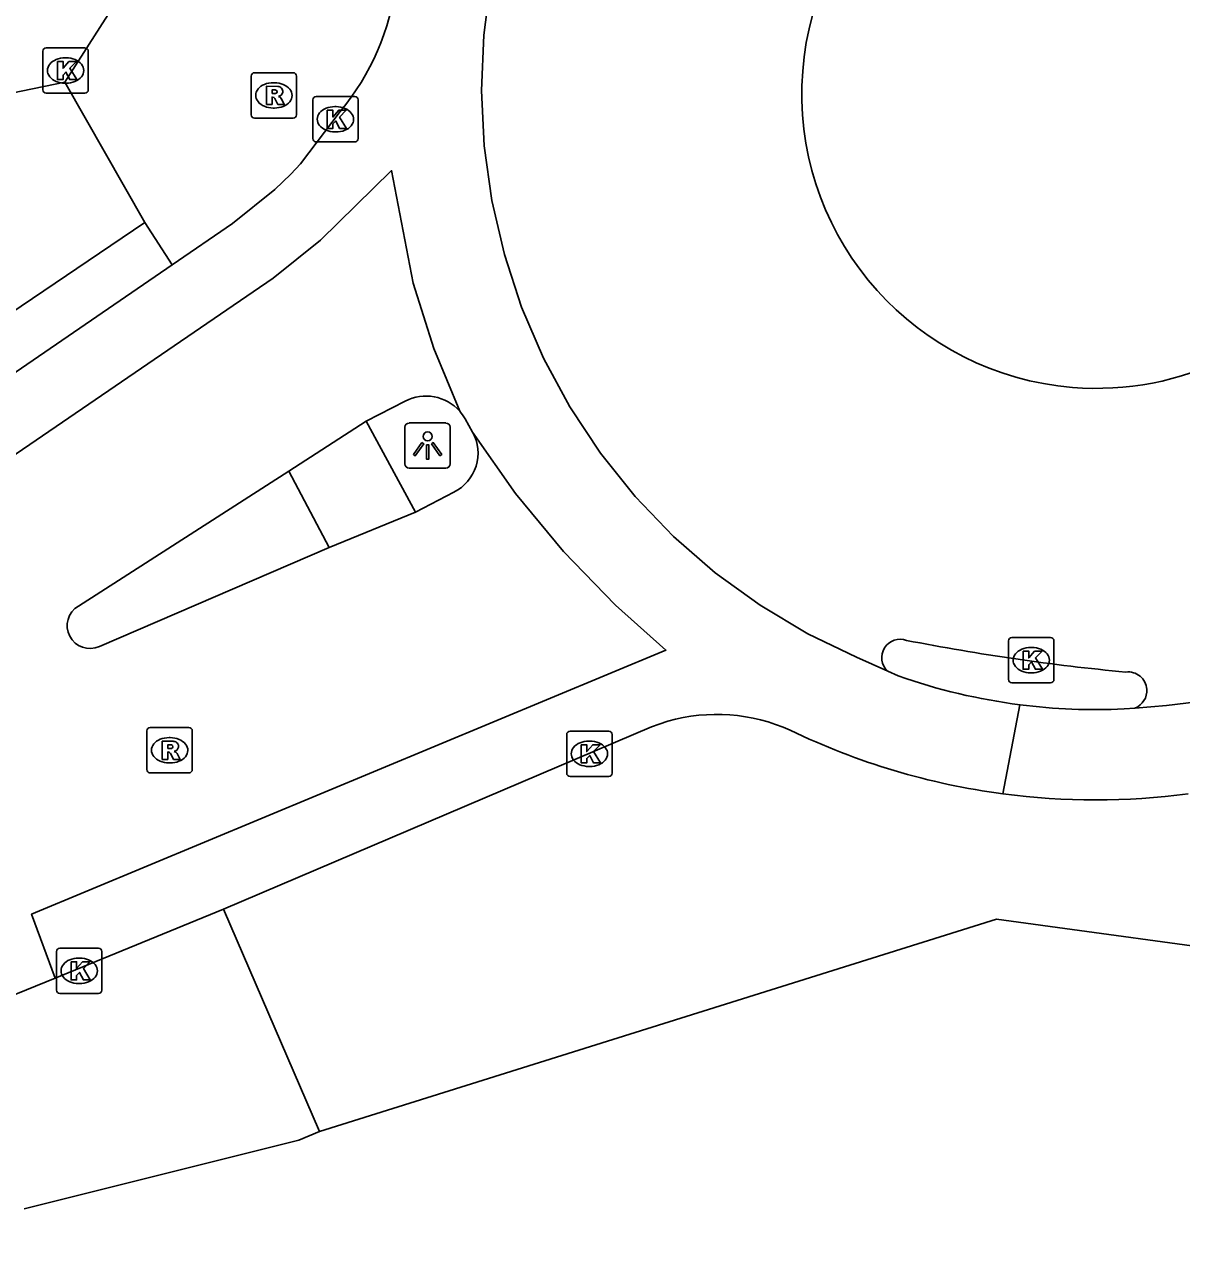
# Model space of a CAD drawing. Extents: x 157793 to 159380, y 380882 to 382313.
# Drawn here: x 158214.54 to 158240.06, y 381077.08 to 381103.81 of the extents above; entities that cross this region are included whole.
import ezdxf

# ---------------------------------------------------------------- set-up
doc = ezdxf.new("R2010")
doc.units = 0
for name, color, linetype in [('IMGEO_Fietspad_gesloten', 7, 'Continuous'), ('IMGEO_Kolk', 7, 'Continuous'), ('IMGEO_Lichtpunt', 7, 'Continuous'), ('IMGEO_Rijbaan_lokaal_gesloten', 7, 'Continuous'), ('IMGEO_Rioolput', 7, 'Continuous'), ('IMGEO_Voetpad_open', 7, 'Continuous')]:
    doc.layers.add(name, color=color, linetype=linetype)

msp = doc.modelspace()

# ---------------------------------------------------------------- linework, layer by layer
at = {"layer": 'IMGEO_Fietspad_gesloten'}
for points in [[(158221.508, 381101.89), (158220.632, 381100.732), (158220.416, 381100.508), (158220.068, 381100.171), (158219.136, 381099.419), (158217.803, 381098.506)], [(158209.897, 381093.165), (158210.495, 381093.516), (158211.156, 381093.954), (158217.803, 381098.506)], [(158224.262, 381095.112), (158224.428, 381094.818)], [(158233.812, 381089.444), (158233.579, 381089.549)], [(158236.12, 381086.845), (158236.495, 381088.809)], [(158238.792, 381088.719), (158239.031, 381088.738)], [(158228.732, 381088.446), (158228.543, 381088.382), (158228.371, 381088.324), (158218.935, 381084.302)], [(158218.935, 381084.302), (158215.221, 381082.786)]]:
    msp.add_lwpolyline(points, dxfattribs=at)
for centre, radius, start, end in [((158217.314, 381105.398), 5.467, 320.0909, 353.0166), ((158223.405, 381094.631), 0.983, 29.2985, 41.3239), ((158238.135, 381101.723), 13.017, 250.6054, 262.7637), ((158238.149, 381101.675), 12.972, 262.673, 272.8395), ((158229.811, 381084.68), 3.917, 65.5749, 105.9914), ((158238.144, 381102.155), 15.443, 244.2362, 262.4708), ((158238.147, 381102.109), 15.398, 262.4354, 277.6768)]:
    msp.add_arc(centre, radius, start, end, dxfattribs=at)
at = {"layer": 'IMGEO_Kolk'}
for p, q in [((158214.953, 381102.366), (158214.953, 381103.218)), ((158215.028, 381103.292), (158215.88, 381103.292)), ((158215.954, 381103.218), (158215.954, 381102.366)), ((158215.441, 381103.072), (158215.466, 381103.072)), ((158215.464, 381102.512), (158215.439, 381102.512)), ((158215.88, 381102.292), (158215.028, 381102.292)), ((158220.902, 381101.29), (158220.902, 381102.142)), ((158220.977, 381102.216), (158221.829, 381102.216)), ((158221.903, 381102.142), (158221.903, 381101.29)), ((158221.39, 381101.996), (158221.415, 381101.996)), ((158221.413, 381101.436), (158221.388, 381101.436)), ((158221.829, 381101.216), (158220.977, 381101.216)), ((158236.318, 381090.293), (158237.17, 381090.293)), ((158236.243, 381089.367), (158236.243, 381090.219)), ((158236.731, 381090.073), (158236.756, 381090.073)), ((158237.244, 381090.219), (158237.244, 381089.367)), ((158236.754, 381089.513), (158236.729, 381089.513)), ((158237.17, 381089.293), (158236.318, 381089.293)), ((158226.501, 381087.303), (158226.501, 381088.155)), ((158226.576, 381088.229), (158227.428, 381088.229)), ((158227.502, 381088.155), (158227.502, 381087.303)), ((158226.989, 381088.009), (158227.014, 381088.009)), ((158227.012, 381087.449), (158226.987, 381087.449)), ((158227.428, 381087.229), (158226.576, 381087.229)), ((158215.253, 381082.519), (158215.253, 381083.371)), ((158215.328, 381083.445), (158216.18, 381083.445)), ((158216.254, 381083.371), (158216.254, 381082.519)), ((158215.741, 381083.225), (158215.766, 381083.225)), ((158215.764, 381082.665), (158215.739, 381082.665)), ((158216.18, 381082.445), (158215.328, 381082.445))]:
    msp.add_line(p, q, dxfattribs=at)
for points in [[(158214.953, 381102.366), (158214.953, 381103.218)], [(158215.028, 381103.292), (158215.88, 381103.292)], [(158215.954, 381103.218), (158215.954, 381102.366)], [(158215.274, 381102.992), (158215.397, 381102.992), (158215.397, 381102.841), (158215.527, 381102.992), (158215.691, 381102.992), (158215.545, 381102.841), (158215.698, 381102.592), (158215.546, 381102.592), (158215.461, 381102.756), (158215.397, 381102.689), (158215.397, 381102.592), (158215.274, 381102.592), (158215.274, 381102.992)], [(158215.88, 381102.292), (158215.028, 381102.292)], [(158220.902, 381101.29), (158220.902, 381102.142)], [(158220.977, 381102.216), (158221.829, 381102.216)], [(158221.903, 381102.142), (158221.903, 381101.29)], [(158221.223, 381101.916), (158221.346, 381101.916), (158221.346, 381101.765), (158221.476, 381101.916), (158221.64, 381101.916), (158221.494, 381101.765), (158221.647, 381101.516), (158221.495, 381101.516), (158221.41, 381101.68), (158221.346, 381101.613), (158221.346, 381101.516), (158221.223, 381101.516), (158221.223, 381101.916)], [(158221.829, 381101.216), (158220.977, 381101.216)], [(158236.318, 381090.293), (158237.17, 381090.293)], [(158236.243, 381089.367), (158236.243, 381090.219)], [(158237.244, 381090.219), (158237.244, 381089.367)], [(158236.564, 381089.993), (158236.687, 381089.993), (158236.687, 381089.842), (158236.817, 381089.993), (158236.981, 381089.993), (158236.835, 381089.842), (158236.988, 381089.593), (158236.836, 381089.593), (158236.751, 381089.757), (158236.687, 381089.69), (158236.687, 381089.593), (158236.564, 381089.593), (158236.564, 381089.993)], [(158237.17, 381089.293), (158236.318, 381089.293)], [(158226.501, 381087.303), (158226.501, 381088.155)], [(158226.576, 381088.229), (158227.428, 381088.229)], [(158227.502, 381088.155), (158227.502, 381087.303)], [(158226.822, 381087.929), (158226.945, 381087.929), (158226.945, 381087.778), (158227.075, 381087.929), (158227.239, 381087.929), (158227.093, 381087.778), (158227.246, 381087.529), (158227.094, 381087.529), (158227.009, 381087.693), (158226.945, 381087.626), (158226.945, 381087.529), (158226.822, 381087.529), (158226.822, 381087.929)], [(158227.428, 381087.229), (158226.576, 381087.229)], [(158215.253, 381082.519), (158215.253, 381083.371)], [(158215.328, 381083.445), (158216.18, 381083.445)], [(158216.254, 381083.371), (158216.254, 381082.519)], [(158215.574, 381083.145), (158215.697, 381083.145), (158215.697, 381082.994), (158215.827, 381083.145), (158215.991, 381083.145), (158215.845, 381082.994), (158215.998, 381082.745), (158215.846, 381082.745), (158215.761, 381082.909), (158215.697, 381082.842), (158215.697, 381082.745), (158215.574, 381082.745), (158215.574, 381083.145)], [(158216.18, 381082.445), (158215.328, 381082.445)]]:
    msp.add_lwpolyline(points, dxfattribs=at)
for centre, start, end in [((158215.03, 381103.216), 91.552, 178.448), ((158215.03, 381103.216), 91.552, 178.448), ((158215.878, 381103.216), 1.552, 88.448), ((158215.878, 381103.216), 1.552, 88.448), ((158215.03, 381102.368), 181.552, 268.448), ((158215.03, 381102.368), 181.552, 268.448), ((158215.878, 381102.368), 271.552, 358.448), ((158215.878, 381102.368), 271.552, 358.448), ((158220.979, 381102.14), 91.552, 178.448), ((158220.979, 381102.14), 91.552, 178.448), ((158221.827, 381102.14), 1.552, 88.448), ((158221.827, 381102.14), 1.552, 88.448), ((158220.979, 381101.292), 181.552, 268.448), ((158220.979, 381101.292), 181.552, 268.448), ((158221.827, 381101.292), 271.552, 358.448), ((158221.827, 381101.292), 271.552, 358.448), ((158236.32, 381090.217), 91.552, 178.448), ((158236.32, 381090.217), 91.552, 178.448), ((158237.168, 381090.217), 1.552, 88.448), ((158237.168, 381090.217), 1.552, 88.448), ((158236.32, 381089.369), 181.552, 268.448), ((158236.32, 381089.369), 181.552, 268.448), ((158237.168, 381089.369), 271.552, 358.448), ((158237.168, 381089.369), 271.552, 358.448), ((158226.578, 381088.153), 91.552, 178.448), ((158226.578, 381088.153), 91.552, 178.448), ((158227.426, 381088.153), 1.552, 88.448), ((158227.426, 381088.153), 1.552, 88.448), ((158226.578, 381087.305), 181.552, 268.448), ((158226.578, 381087.305), 181.552, 268.448), ((158227.426, 381087.305), 271.552, 358.448), ((158227.426, 381087.305), 271.552, 358.448), ((158215.33, 381083.369), 91.552, 178.448), ((158215.33, 381083.369), 91.552, 178.448), ((158216.178, 381083.369), 1.552, 88.448), ((158216.178, 381083.369), 1.552, 88.448), ((158215.33, 381082.521), 181.552, 268.448), ((158215.33, 381082.521), 181.552, 268.448), ((158216.178, 381082.521), 271.552, 358.448), ((158216.178, 381082.521), 271.552, 358.448)]:
    msp.add_arc(centre, 0.0765, start, end, dxfattribs=at)
for centre, major_axis, ratio, start_param, end_param in [((158215.44, 381102.792), (-0.387, 0.002), 0.722429, 4.712389, 7.853982), ((158215.465, 381102.792), (-0.39, 0.002), 0.717154, 1.570796, 4.712389), ((158221.389, 381101.716), (-0.387, 0.002), 0.722429, 4.712389, 7.853982), ((158221.414, 381101.716), (-0.39, 0.002), 0.717154, 1.570796, 4.712389), ((158236.73, 381089.793), (-0.387, 0.002), 0.722429, 4.712389, 7.853982), ((158236.755, 381089.793), (-0.39, 0.002), 0.717154, 1.570796, 4.712389), ((158226.988, 381087.729), (-0.387, 0.002), 0.722429, 4.712389, 7.853982), ((158227.013, 381087.729), (-0.39, 0.002), 0.717154, 1.570796, 4.712389), ((158215.74, 381082.945), (-0.387, 0.002), 0.722429, 4.712389, 7.853982), ((158215.765, 381082.945), (-0.39, 0.002), 0.717154, 1.570796, 4.712389)]:
    msp.add_ellipse(centre, major_axis=major_axis, ratio=ratio, start_param=start_param, end_param=end_param, dxfattribs=at)
at = {"layer": 'IMGEO_Lichtpunt'}
for p, q in [((158222.936, 381094.926), (158222.936, 381094.119)), ((158222.936, 381094.926), (158222.936, 381094.119)), ((158223.838, 381095.021), (158223.03, 381095.021)), ((158223.838, 381095.021), (158223.03, 381095.021)), ((158223.932, 381094.119), (158223.932, 381094.926)), ((158223.932, 381094.119), (158223.932, 381094.926)), ((158223.03, 381094.025), (158223.838, 381094.025)), ((158223.03, 381094.025), (158223.838, 381094.025))]:
    msp.add_line(p, q, dxfattribs=at)
for points in [[(158223.31, 381094.59), (158223.349, 381094.562), (158223.161, 381094.3), (158223.123, 381094.327), (158223.31, 381094.59)], [(158223.522, 381094.562), (158223.56, 381094.589), (158223.747, 381094.327), (158223.708, 381094.299), (158223.522, 381094.562)], [(158223.412, 381094.542), (158223.459, 381094.542), (158223.459, 381094.22), (158223.412, 381094.22), (158223.412, 381094.542)]]:
    msp.add_lwpolyline(points, dxfattribs=at)
msp.add_circle((158223.435, 381094.724), 0.0994, dxfattribs=at)
for centre, start, end in [((158223.03, 381094.926), 90, 180), ((158223.03, 381094.926), 90, 180), ((158223.838, 381094.926), 0, 90), ((158223.838, 381094.926), 0, 90), ((158223.03, 381094.119), 180, 270), ((158223.03, 381094.119), 180, 270), ((158223.838, 381094.119), 270, 0), ((158223.838, 381094.119), 270, 360)]:
    msp.add_arc(centre, 0.0946, start, end, dxfattribs=at)
at = {"layer": 'IMGEO_Rijbaan_lokaal_gesloten'}
for points in [[(158233.579, 381089.549), (158232.893, 381089.856), (158231.815, 381090.376), (158230.766, 381091.002), (158229.777, 381091.72), (158228.856, 381092.522), (158228.011, 381093.404), (158227.247, 381094.358), (158226.572, 381095.376), (158225.991, 381096.45), (158225.508, 381097.572), (158225.127, 381098.733), (158224.851, 381099.923), (158224.683, 381101.133), (158224.623, 381102.353), (158224.673, 381103.574), (158224.832, 381104.785), (158225.095, 381105.904)], [(158239.031, 381088.738), (158239.728, 381088.793), (158240.882, 381088.936), (158242.018, 381089.182), (158243.128, 381089.528), (158244.202, 381089.971), (158245.233, 381090.51), (158246.211, 381091.137), (158247.129, 381091.85), (158247.98, 381092.642), (158248.757, 381093.507), (158249.453, 381094.438), (158250.064, 381095.427), (158250.584, 381096.467), (158251.008, 381097.549), (158251.335, 381098.665), (158251.56, 381099.805), (158251.567, 381099.855), (158251.728, 381101.288)], [(158224.143, 381095.28), (158223.569, 381096.666), (158223.117, 381098.1), (158222.639, 381100.584), (158221.07, 381099.052), (158220.031, 381098.214), (158210.875, 381091.959), (158209.897, 381093.165)], [(158222.08, 381095.063), (158222.943, 381095.5)], [(158220.377, 381093.956), (158222.08, 381095.063)], [(158215.221, 381082.786), (158214.705, 381084.193), (158228.689, 381090.015), (158227.578, 381091.005), (158226.428, 381092.191), (158225.376, 381093.465), (158224.428, 381094.818)], [(158215.739, 381090.985), (158220.377, 381093.956)], [(158224.016, 381093.499), (158223.165, 381093.052)], [(158223.165, 381093.052), (158221.263, 381092.275)], [(158221.263, 381092.275), (158216.198, 381090.094)], [(158184.529, 381077.082), (158199.599, 381078.363), (158206.642, 381079.916), (158213.519, 381082.092), (158215.221, 381082.786)]]:
    msp.add_lwpolyline(points, dxfattribs=at)
for centre, radius, start, end in [((158238.179, 381102.279), 6.494, 91.5674, 265.322), ((158238.19, 381102.279), 6.495, 265.2241, 91.6653), ((158223.403, 381094.629), 0.986, 41.3757, 117.8466), ((158223.588, 381094.356), 0.958, 296.509, 28.7978), ((158215.99, 381090.551), 0.502, 120.0308, 294.4799), ((158233.851, 381089.848), 0.404, 147.483, 227.7499), ((158233.852, 381089.851), 0.403, 69.5138, 147.9954), ((158243.464, 381138.613), 49.302, 258.9244, 264.6065), ((158238.881, 381089.122), 0.411, 4.0958, 97.2036), ((158238.88, 381089.121), 0.412, 291.4482, 4.1677)]:
    msp.add_arc(centre, radius, start, end, dxfattribs=at)
at = {"layer": 'IMGEO_Rioolput'}
for p, q in [((158219.545, 381101.817), (158219.545, 381102.669)), ((158219.62, 381102.743), (158220.472, 381102.743)), ((158220.546, 381102.669), (158220.546, 381101.817)), ((158220.033, 381102.523), (158220.058, 381102.523)), ((158220.056, 381101.963), (158220.031, 381101.963)), ((158220.472, 381101.743), (158219.62, 381101.743)), ((158217.246, 381087.38), (158217.246, 381088.232)), ((158217.321, 381088.306), (158218.173, 381088.306)), ((158218.247, 381088.232), (158218.247, 381087.38)), ((158217.734, 381088.086), (158217.759, 381088.086)), ((158217.757, 381087.526), (158217.732, 381087.526)), ((158218.173, 381087.306), (158217.321, 381087.306))]:
    msp.add_line(p, q, dxfattribs=at)
for points in [[(158219.545, 381101.817), (158219.545, 381102.669)], [(158219.62, 381102.743), (158220.472, 381102.743)], [(158220.546, 381102.669), (158220.546, 381101.817)], [(158220.134, 381102.441), (158219.882, 381102.443), (158219.882, 381102.043)], [(158220.06, 381102.362), (158220.006, 381102.362), (158220.006, 381102.281)], [(158219.882, 381102.043), (158220.006, 381102.043), (158220.006, 381102.205), (158220.017, 381102.205)], [(158220.006, 381102.281), (158220.058, 381102.281)], [(158220.064, 381102.176), (158220.135, 381102.043), (158220.275, 381102.043), (158220.21, 381102.169)], [(158220.472, 381101.743), (158219.62, 381101.743)], [(158217.246, 381087.38), (158217.246, 381088.232)], [(158217.321, 381088.306), (158218.173, 381088.306)], [(158218.247, 381088.232), (158218.247, 381087.38)], [(158217.835, 381088.004), (158217.583, 381088.006), (158217.583, 381087.606)], [(158217.761, 381087.925), (158217.707, 381087.925), (158217.707, 381087.844)], [(158217.583, 381087.606), (158217.707, 381087.606), (158217.707, 381087.768), (158217.718, 381087.768)], [(158217.707, 381087.844), (158217.759, 381087.844)], [(158217.765, 381087.739), (158217.836, 381087.606), (158217.976, 381087.606), (158217.911, 381087.732)], [(158218.173, 381087.306), (158217.321, 381087.306)]]:
    msp.add_lwpolyline(points, dxfattribs=at)
for centre, radius, start, end in [((158219.622, 381102.667), 0.0765, 91.552, 178.448), ((158219.622, 381102.667), 0.0765, 91.552, 178.448), ((158220.47, 381102.667), 0.0765, 1.552, 88.448), ((158220.47, 381102.667), 0.0765, 1.552, 88.448), ((158220.066, 381102.266), 0.0964, 77.0061, 93.1865), ((158220.08, 381102.323), 0.0378, 276.6634, 79.6772), ((158220.133, 381102.331), 0.109, 350.3612, 89.416), ((158220.131, 381102.331), 0.112, 277.5842, 350.9817), ((158220.016, 381102.152), 0.0533, 26.0293, 88.6989), ((158220.042, 381102.47), 0.19, 274.7715, 282.9687), ((158220.115, 381102.116), 0.108, 29.5134, 73.7905), ((158219.622, 381101.819), 0.0765, 181.552, 268.448), ((158219.622, 381101.819), 0.0765, 181.552, 268.448), ((158220.47, 381101.819), 0.0765, 271.552, 358.448), ((158220.47, 381101.819), 0.0765, 271.552, 358.448), ((158217.323, 381088.23), 0.0765, 91.552, 178.448), ((158217.323, 381088.23), 0.0765, 91.552, 178.448), ((158218.171, 381088.23), 0.0765, 1.552, 88.448), ((158218.171, 381088.23), 0.0765, 1.552, 88.448), ((158217.767, 381087.829), 0.0964, 77.0061, 93.1865), ((158217.781, 381087.886), 0.0378, 276.6634, 79.6772), ((158217.834, 381087.894), 0.109, 350.3612, 89.416), ((158217.832, 381087.894), 0.112, 277.5842, 350.9817), ((158217.717, 381087.715), 0.0533, 26.0293, 88.6989), ((158217.743, 381088.033), 0.19, 274.7715, 282.9687), ((158217.816, 381087.679), 0.108, 29.5134, 73.7905), ((158217.323, 381087.382), 0.0765, 181.552, 268.448), ((158217.323, 381087.382), 0.0765, 181.552, 268.448), ((158218.171, 381087.382), 0.0765, 271.552, 358.448), ((158218.171, 381087.382), 0.0765, 271.552, 358.448)]:
    msp.add_arc(centre, radius, start, end, dxfattribs=at)
for centre, major_axis, ratio, start_param, end_param in [((158220.032, 381102.243), (-0.387, 0.002), 0.722429, 4.712389, 7.853982), ((158220.057, 381102.243), (-0.39, 0.002), 0.717154, 1.570796, 4.712389), ((158217.733, 381087.806), (-0.387, 0.002), 0.722429, 4.712389, 7.853982), ((158217.758, 381087.806), (-0.39, 0.002), 0.717154, 1.570796, 4.712389)]:
    msp.add_ellipse(centre, major_axis=major_axis, ratio=ratio, start_param=start_param, end_param=end_param, dxfattribs=at)
at = {"layer": 'IMGEO_Voetpad_open'}
for points in [[(158215.438, 381102.536), (158217.702, 381106.076)], [(158168.317, 381092.823), (158215.438, 381102.536)], [(158215.438, 381102.536), (158217.198, 381099.444)], [(158217.198, 381099.444), (158210.493, 381094.904)], [(158217.803, 381098.506), (158217.198, 381099.444)], [(158222.08, 381095.063), (158223.165, 381093.052)], [(158221.263, 381092.275), (158220.377, 381093.956)], [(158221.055, 381079.401), (158218.935, 381084.302)], [(158242.111, 381083.244), (158235.975, 381084.086), (158221.055, 381079.401)], [(158221.055, 381079.401), (158220.593, 381079.208), (158214.542, 381077.698)]]:
    msp.add_lwpolyline(points, dxfattribs=at)

doc.saveas('drawing.dxf')
